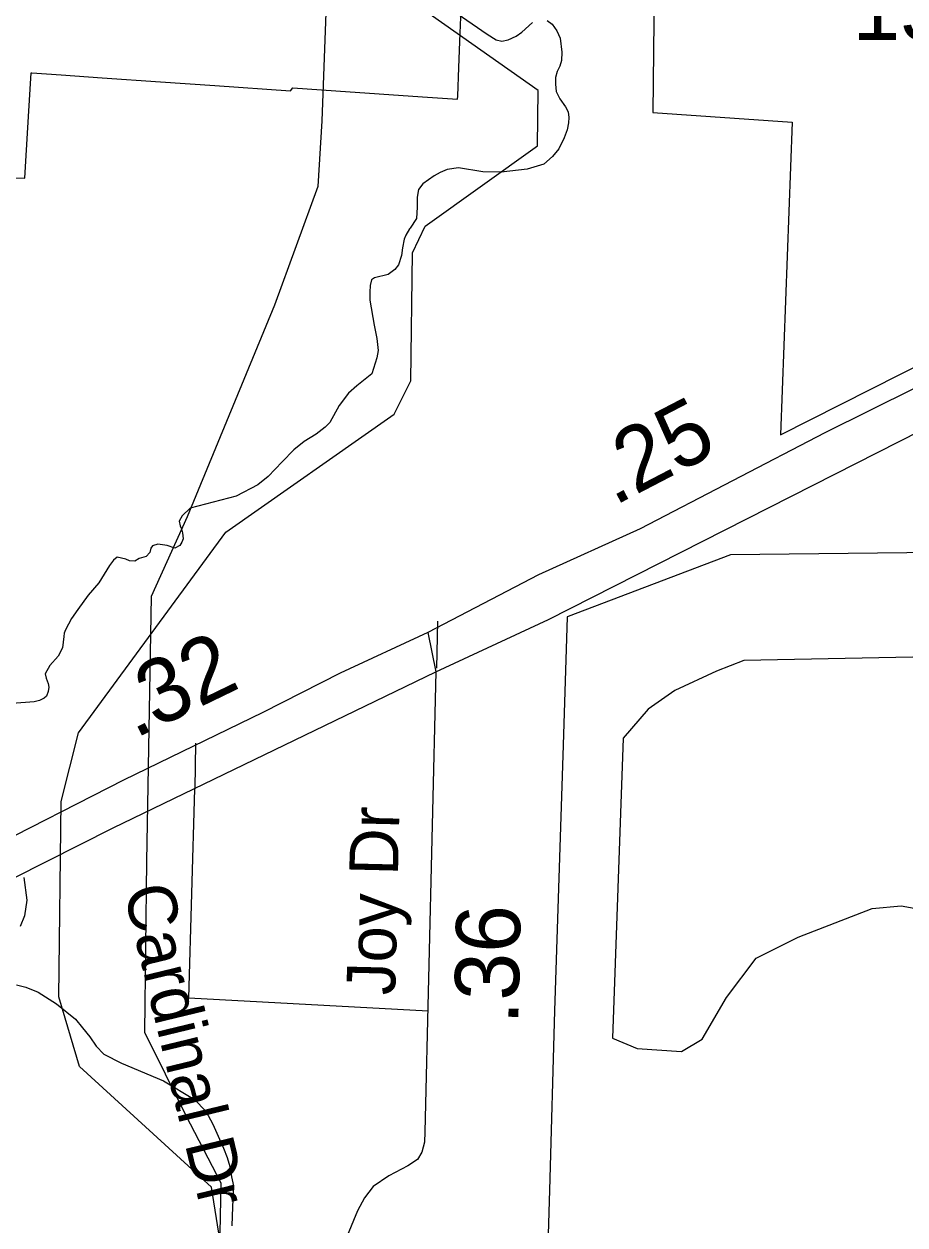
# Model space of a CAD drawing. Extents: x 1662474 to 1856135, y 779280 to 917889.
# Drawn here: x 1722800 to 1724517, y 834427 to 836767 of the extents above; entities that cross this region are included whole.
import ezdxf

# ---------------------------------------------------------------- set-up
doc = ezdxf.new("R2010")
doc.units = 0
for name, color, linetype in [('Exist Boundary Political City Limit New', 7, 'Continuous'), ('Exist Hydrographic Creek Single Shore', 7, 'Continuous'), ('Exist Hydrographic Misc Water Feature', 7, 'Continuous'), ('Exist Road Non-System Type 51', 7, 'Continuous'), ('Exist Road Non-System Type 51 Label', 7, 'Continuous'), ('Exist Road Secondary Mileage Hundredths English Label', 7, 'Continuous'), ('Exist Road Secondary Mileage Tenths English Label', 7, 'Continuous'), ('Exist Road Secondary Type 51 Attributed', 7, 'Continuous'), ('Exist Road Secondary Type 51 Divided Attributed', 7, 'Continuous'), ('Exist Road Secondary Type 51 Label', 7, 'Continuous'), ('Exist Road Secondary Type 51 Number Label', 7, 'Continuous'), ('Exist Utilities Electrical Transmission Line', 7, 'Continuous'), ('Map Preparation Boundary City Limit Buffer Line', 7, 'Continuous')]:
    doc.layers.add(name, color=color, linetype=linetype)

msp = doc.modelspace()

# ---------------------------------------------------------------- linework, layer by layer
at = {"layer": 'Exist Boundary Political City Limit New'}
for points in [[(1724517.4, 837293.2), (1724403.6, 837314.7), (1724278.9, 837345.9), (1724144.2, 837389.2), (1724048.4, 837426.6), (1724046, 837358.5), (1724030.8, 836909.1), (1724028.1, 836833.2), (1724025.8, 836594.9), (1724297.6, 836576.2), (1724274.5, 835966.8), (1724743.6, 836203.9)], [(1722580, 836469.5), (1722801.6, 836466.8), (1722803.6, 836499.9), (1722808.9, 836587.2), (1722814, 836672.2), (1722815.6, 836672.1), (1722872.4, 836668.1), (1722952.5, 836662.6), (1723066.6, 836654.8), (1723171.9, 836647.6), (1723319.4, 836637.4), (1723324, 836643.1), (1723407.8, 836637.4), (1723577.2, 836625.8), (1723645.4, 836621), (1723645.6, 836626.5), (1723647.8, 836682.9), (1723650.4, 836749.4), (1723655.5, 836874.6)], [(1724922.4, 835741.5), (1724177.1, 835732.8), (1723860.5, 835612.9)], [(1723860.5, 835612.9), (1723858.8, 835612.2), (1723851.2, 835362.1), (1723834, 834844.8), (1723824.5, 834494.9), (1723809.1, 833977.5)]]:
    msp.add_lwpolyline(points, dxfattribs=at)
at = {"layer": 'Exist Hydrographic Creek Single Shore'}
for points in [[(1723615, 836807.7), (1723703.2, 836747.6), (1723720.2, 836736.8), (1723731.5, 836734.2), (1723743.6, 836736.8), (1723759.6, 836743.4), (1723770.6, 836751.2), (1723791.4, 836770.4)], [(1723820, 836774.1), (1723829.8, 836766.8), (1723838.4, 836753.9), (1723844.9, 836739.7), (1723848.6, 836712.6), (1723848.1, 836696.6), (1723844.4, 836685.1), (1723839.1, 836674.9), (1723835.8, 836663.1), (1723835.8, 836649.9), (1723837.6, 836635.8), (1723844.6, 836621.3), (1723855.4, 836606.1), (1723860.6, 836596.1), (1723862.2, 836585.1), (1723861.5, 836575.1), (1723858.6, 836561.2), (1723852.8, 836545.8), (1723842.9, 836524.4), (1723830.2, 836509), (1723813.1, 836494.3), (1723781.1, 836484.3), (1723730.2, 836478.8), (1723694.2, 836479.3), (1723646.8, 836487.4), (1723624.8, 836484.1), (1723611.1, 836477.8), (1723599.8, 836471.4), (1723577.5, 836455.7), (1723568.9, 836444.9), (1723566.5, 836430), (1723566.2, 836410.3), (1723564.9, 836388.5), (1723553.1, 836369.6)], [(1723553.1, 836369.6), (1723551.8, 836368.6), (1723544.4, 836356.2), (1723541.2, 836348.4), (1723537.9, 836331.3), (1723536, 836316.6), (1723529.8, 836298.2), (1723523.1, 836289.1), (1723510.2, 836279.3), (1723483.5, 836273), (1723477.5, 836268.6), (1723474.9, 836257.6), (1723474.1, 836244.9), (1723474.4, 836229.2), (1723482.5, 836180.6), (1723488.2, 836154.7), (1723490.4, 836131.1), (1723487.8, 836116.9), (1723478, 836085.6), (1723465.4, 836075.4), (1723449.1, 836062.2), (1723432.6, 836047.8), (1723414.2, 836023.9), (1723396.4, 835990.6), (1723387.2, 835981.9), (1723369.9, 835968.3), (1723346.5, 835954.1), (1723326, 835937.9), (1723303.5, 835914.5), (1723275.9, 835885.6), (1723256, 835869.6), (1723214, 835847.6), (1723124, 835823.7), (1723108.2, 835809.2), (1723102.4, 835798.5), (1723104.5, 835789.3), (1723107.1, 835783.6), (1723109, 835775.7), (1723110.2, 835764.4), (1723108, 835757.8), (1723103.8, 835751), (1723094.2, 835746), (1723079.4, 835751.5), (1723061, 835753.9), (1723050.8, 835750.8), (1723047.6, 835746), (1723045.2, 835737.3), (1723038.1, 835729.8), (1723025, 835726.1), (1723016.4, 835720.6), (1723006.1, 835721.1), (1722999, 835724.5), (1722982, 835728.4), (1722974.4, 835722.6), (1722967, 835712.4), (1722946.2, 835678.6), (1722925.5, 835654.7), (1722905, 835626.6), (1722892.8, 835609.2), (1722881.1, 835586.7), (1722878.8, 835580.1), (1722878, 835573.8), (1722875.1, 835551.8), (1722866.8, 835535.5), (1722850.8, 835517.1), (1722841.8, 835501.1), (1722843.6, 835492.8), (1722847.6, 835482.5), (1722848.4, 835474.9), (1722847.4, 835467), (1722843.9, 835457.8), (1722839.8, 835453.9), (1722830.8, 835449.2), (1722820, 835446.8), (1722777.5, 835443.6)], [(1722799.8, 835104.6), (1722806.1, 835060.4), (1722801.1, 835029.8), (1722793, 835009)], [(1722785.9, 834895.4), (1722804, 834890.6)], [(1722804, 834890.6), (1722828.1, 834880.7), (1722863.9, 834858.1), (1722900.4, 834828.2), (1722914.5, 834811.4), (1722928.6, 834794.1), (1722941, 834775.4), (1722955.8, 834759.9), (1722990.1, 834742.4), (1723072, 834708.2), (1723132.4, 834672), (1723154.4, 834648.9), (1723168.2, 834624), (1723189.2, 834577), (1723196.1, 834558.9), (1723201.4, 834541.1), (1723204.8, 834520.8), (1723208.5, 834503.5), (1723206.6, 834462.6), (1723205.4, 834425.6)]]:
    msp.add_lwpolyline(points, dxfattribs=at)
at = {"layer": 'Exist Hydrographic Misc Water Feature'}
msp.add_lwpolyline([(1723220.4, 834158.6), (1723165.4, 834501.1), (1722908.3, 834736.1), (1722868.3, 834871.5), (1722872.4, 835252.2), (1722906.5, 835386.1), (1723193.3, 835777.4), (1723521.4, 836007), (1723554.4, 836072), (1723557.3, 836321.4), (1723582.3, 836373.4), (1723801.3, 836529.8), (1723802.3, 836638.1), (1723561.4, 836807.1), (1723520.4, 836880.1), (1723514.4, 837041.2), (1723716.4, 837329.2), (1723895.4, 837670.2), (1723988.3, 837793), (1724323.4, 837966.7), (1724415.4, 838056.7), (1724610.4, 838371.2)], dxfattribs=at)
at = {"layer": 'Exist Road Non-System Type 51'}
for p, q in [((1723606.4, 835603.6), (1723604.2, 835512.2)), ((1723134.6, 835365.8), (1723132.9, 835277.2))]:
    msp.add_line(p, q, dxfattribs=at)
for points in [[(1724203.4, 835527), (1724149.6, 835506.1), (1724068.9, 835468.6), (1724016.6, 835432.4), (1723968, 835375.7), (1723947, 834791.4), (1723995.1, 834771.4), (1724081.4, 834765.2), (1724121.9, 834789.6), (1724169.1, 834870.7), (1724226.9, 834947.4), (1724308.9, 834988.2), (1724453.4, 835043.7), (1724510, 835048.9), (1724707.6, 835013.2), (1724791.6, 835225.8), (1724880.1, 835256), (1724895.6, 835279.6), (1724870.1, 835365.2), (1724894.5, 835540.5), (1724203.4, 835527)], [(1723588, 834844), (1723121.6, 834869.1), (1723132.9, 835277.2)]]:
    msp.add_lwpolyline(points, dxfattribs=at)
at = {"layer": 'Exist Road Secondary Type 51 Attributed'}
for points in [[(1723587.1, 835581.7), (1723603.1, 835505.2)], [(1723603.1, 835505.2), (1723581.6, 834608.5), (1723581.1, 834588.8), (1723575.7, 834569.4), (1723567.1, 834554.6), (1723548.6, 834542.7), (1723511.1, 834522.8), (1723480.9, 834502.1), (1723463.7, 834480), (1723449.9, 834455), (1723393, 834316.4), (1723345.8, 834218.9), (1723331.4, 834190.2), (1723324.4, 834174.6)]]:
    msp.add_lwpolyline(points, dxfattribs=at)
at = {"layer": 'Exist Road Secondary Type 51 Divided Attributed'}
for points in [[(1725218.9, 836394.1), (1724984, 836280.6), (1724710.5, 836144), (1724360.8, 835970.7), (1724000.8, 835783.5), (1723803, 835694), (1723587.1, 835581.7)], [(1723603.1, 835505.2), (1723822.3, 835607.3), (1724338.4, 835868.6), (1724756.8, 836081.4), (1725250.7, 836321.3)], [(1723587.1, 835581.7), (1723416.3, 835502.3), (1723265.7, 835425.8), (1722994.2, 835294.3), (1722449.4, 835015.7), (1722047.5, 834822.7), (1722013.1, 834805.3), (1721709.5, 834657.7), (1721555, 834587.5), (1721206.4, 834411.6)], [(1721243, 834339.3), (1721986.5, 834710.1), (1722714.7, 835070.5), (1722974.2, 835201.1), (1723603.1, 835505.2)]]:
    msp.add_lwpolyline(points, dxfattribs=at)
at = {"layer": 'Exist Utilities Electrical Transmission Line'}
msp.add_lwpolyline([(1723473.3, 839431), (1723445.1, 838486.9), (1723411.2, 837570.7), (1723389.1, 836806.6), (1723380.6, 836578.5), (1723373.2, 836450.5), (1723288.7, 836219.4), (1723118.2, 835806.8), (1723048.4, 835651.6), (1723038.9, 835135.3), (1723035.3, 834803.2), (1723115.6, 834640.3), (1723184.2, 834509.4), (1723175.6, 834085.4), (1723164.6, 833613.2), (1723161, 833269.1), (1723159.4, 833121.1), (1723353.4, 832558.7), (1723518.7, 832096.9), (1723561.3, 831968.3), (1723624.9, 831919.6), (1723903.9, 831804.7), (1725017.8, 831332.8), (1725532.2, 831119.2)], dxfattribs=at)
at = {"layer": 'Map Preparation Boundary City Limit Buffer Line'}
for points in [[(1724517.4, 837293.2), (1724403.6, 837314.7), (1724278.9, 837345.9), (1724144.2, 837389.2), (1724048.4, 837426.6), (1724046, 837358.5), (1724030.8, 836909.1), (1724028.1, 836833.2), (1724025.8, 836594.9), (1724297.6, 836576.2), (1724274.5, 835966.8), (1724743.6, 836203.9)], [(1722580, 836469.5), (1722801.6, 836466.8), (1722803.6, 836499.9), (1722808.9, 836587.2), (1722814, 836672.2), (1722815.6, 836672.1), (1722872.4, 836668.1), (1722952.5, 836662.6), (1723066.6, 836654.8), (1723171.9, 836647.6), (1723319.4, 836637.4), (1723324, 836643.1), (1723407.8, 836637.4), (1723577.2, 836625.8), (1723645.4, 836621), (1723645.6, 836626.5), (1723647.8, 836682.9), (1723650.4, 836749.4), (1723655.5, 836874.6)], [(1724922.4, 835741.5), (1724177.1, 835732.8), (1723860.5, 835612.9)], [(1723860.5, 835612.9), (1723858.8, 835612.2), (1723851.2, 835362.1), (1723834, 834844.8), (1723824.5, 834494.9), (1723809.1, 833977.5)]]:
    msp.add_lwpolyline(points, dxfattribs=at)

# ---------------------------------------------------------------- texts
at = {"layer": 'Exist Road Non-System Type 51 Label'}
msp.add_text('Cardinal Dr', height=95, rotation=283.5738, dxfattribs=at).set_placement((1722994, 835080.1))
at = {"layer": 'Exist Road Secondary Mileage Hundredths English Label'}
for s, rotation, p in [('.25', 27.4746, (1723950.2, 835827.7)), ('.32', 25.8432, (1723016.2, 835374.4))]:
    msp.add_text(s, height=125, rotation=rotation, dxfattribs=at).set_placement(p)
at = {"layer": 'Exist Road Secondary Mileage Tenths English Label'}
msp.add_text('.36', height=125, rotation=88.8351, dxfattribs=at).set_placement((1723763.4, 834817.3))
at = {"layer": 'Exist Road Secondary Type 51 Label'}
msp.add_text('Joy Dr', height=95, rotation=88.6532, dxfattribs=at).set_placement((1723523.5, 834874.4))
at = {"layer": 'Exist Road Secondary Type 51 Number Label'}
msp.add_text('1541', height=125, dxfattribs=at).set_placement((1724414.6, 836736.3))

doc.saveas('drawing.dxf')
